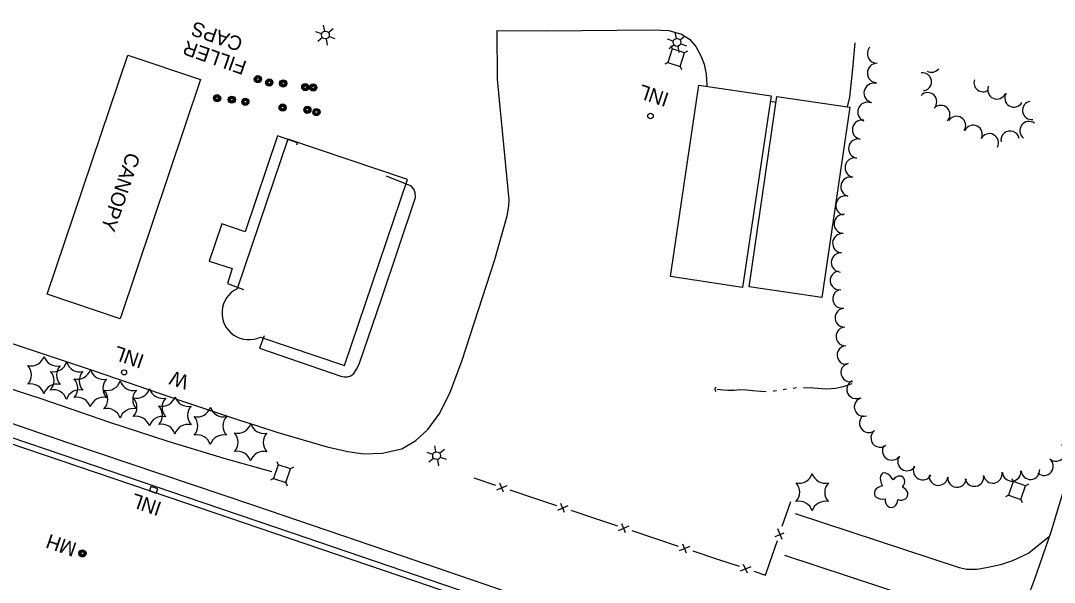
# Model space of a CAD drawing. Extents: x 189384 to 193282, y 256970 to 260388.
# Drawn here: x 192114.2 to 192545.4, y 258682.1 to 258916.5 of the extents above; entities that cross this region are included whole.
import ezdxf

# ---------------------------------------------------------------- set-up
doc = ezdxf.new("R2010")
doc.units = 0
for name, color, linetype in [('E_BLD_Name', 7, 'Continuous'), ('E_DRN_Grate', 7, 'Continuous'), ('E_DWY', 7, 'Continuous'), ('E_LAND_Vegetation', 7, 'Continuous'), ('E_MISCPROP', 7, 'Continuous'), ('E_MISCPROP_HvyDash', 7, 'Continuous'), ('E_MISCPROP_HvyLine', 7, 'Continuous'), ('E_MISCPROP_Railing', 7, 'Continuous'), ('E_PATH_Sidewalk', 7, 'Continuous'), ('E_RDWY', 7, 'Continuous'), ('E_UTL_AboveGroundPipe', 7, 'Continuous'), ('E_WTR', 7, 'Continuous')]:
    doc.layers.add(name, color=color, linetype=linetype)

# ---------------------------------------------------------------- blocks, each defined once
blk = doc.blocks.new('CULVRT')
at = {"layer": 'E_MISCPROP_Railing'}
blk.add_arc((10, 7.5), 12.5, 216.8707, 323.1309, dxfattribs=at)
blk = doc.blocks.new('PED')
at = {"layer": 'E_UTL_AboveGroundPipe'}
for p, q in [((-2.34, 2.71), (-3.29, 3.77)), ((3.06, 2.71), (4.02, 3.77)), ((-3.29, -4.35), (-2.34, -3.29)), ((4.02, -4.35), (3.06, -3.29))]:
    blk.add_line(p, q, dxfattribs=at)
blk.add_lwpolyline([(-2.34, -3.29), (3.06, -3.29), (3.06, 2.71), (-2.34, 2.71)], close=True, dxfattribs=at)
blk = doc.blocks.new('WAL')
at = {"layer": 'E_MISCPROP_Railing'}
blk.add_text('W', height=6, rotation=360, dxfattribs=at).set_placement((-2.3, -3.01))
blk = doc.blocks.new('INL')
at = {"layer": 'E_MISCPROP_Railing'}
blk.add_text('INL', height=6, rotation=0, dxfattribs=at).set_placement((-5.79, -2.75))
blk = doc.blocks.new('CANOPY')
at = {"layer": 'E_BLD_Name'}
blk.add_text('CANOPY', height=6, rotation=0.0001, dxfattribs=at).set_placement((0, -3.15))
blk = doc.blocks.new('MHO')
at = {"layer": 'E_DRN_Grate'}
for centre, radius in [((0.04, -0.06), 1.5), ((0.04, -0.06), 1.22), ((0.04, -0.07), 0.968), ((0.01, -0.08), 0.605)]:
    blk.add_circle(centre, radius, dxfattribs=at)
blk = doc.blocks.new('FILLER')
at = {"layer": 'E_DRN_Grate'}
for s, p in [('FILLER', (-15.52, 1.33)), ('CAPS', (-10.83, -7.33))]:
    blk.add_text(s, height=6, rotation=0, dxfattribs=at).set_placement(p)
blk = doc.blocks.new('INLT')
at = {"layer": 'E_MISCPROP_Railing'}
blk.add_lwpolyline([(3, -2), (3, 0), (0, 0), (0, -2), (3, -2)], dxfattribs=at)
blk = doc.blocks.new('INL_1')
at = {"layer": 'E_MISCPROP_Railing'}
blk.add_text('INL', height=6, rotation=359.9999, dxfattribs=at).set_placement((-5.79, -2.75))
blk = doc.blocks.new('MHO_1')
at = {"layer": 'E_DRN_Grate'}
for centre, radius in [((0.04, -0.06), 1.5), ((0.04, -0.06), 1.22), ((0.04, -0.07), 0.968), ((0.01, -0.08), 0.605)]:
    blk.add_circle(centre, radius, dxfattribs=at)
blk = doc.blocks.new('INL_2')
at = {"layer": 'E_MISCPROP_Railing'}
blk.add_text('INL', height=6, rotation=359.9999, dxfattribs=at).set_placement((-5.79, -2.75))
blk = doc.blocks.new('LTP_1')
at = {"layer": 'E_MISCPROP'}
for p, q in [((-1.61, 0.09), (-4.22, 0.17)), ((-0.78, 1.46), (-1.98, 3.76)), ((0.86, 1.37), (2.22, 3.6)), ((1.66, 0), (4.18, -0.07)), ((-0.86, -1.4), (-2.22, -3.59)), ((0.78, -1.44), (2.02, -3.62))]:
    blk.add_line(p, q, dxfattribs=at)
blk.add_circle((0.02, 0.01), 1.64, dxfattribs=at)
blk = doc.blocks.new('PINEL')
at = {"layer": 'E_LAND_Vegetation'}
for centre, start, end in [((-8.23, 7.26), 275.2112, 0.9761), ((2.17, 10.66), 215.2112, 300.9761), ((10.31, 3.35), 155.2112, 240.9761), ((-10.49, -3.45), 335.2112, 60.9761), ((8.05, -7.36), 95.2112, 180.9761), ((-2.35, -10.75), 35.2112, 120.9761)]:
    blk.add_arc(centre, 5.72, start, end, dxfattribs=at)
blk = doc.blocks.new('TREE')
at = {"layer": 'E_LAND_Vegetation'}
for centre, major_axis, ratio in [((-1.07, 3.38), (0.91, -3.32), 0.782863), ((2.88, 1.66), (-3.52, -1.95), 0.691916), ((-3.74, -0.07), (3.29, -0.08), 0.832022), ((-1.48, -3.66), (1.2, 3.24), 0.716896), ((2.54, -2.64), (-3.34, 3.06), 0.560249)]:
    blk.add_ellipse(centre, major_axis=major_axis, ratio=ratio, start_param=1.570796, end_param=4.712389, dxfattribs=at)

msp = doc.modelspace()

# ---------------------------------------------------------------- linework, layer by layer
at = {"layer": 'E_DWY'}
for points in [[(192220.95, 258744.75), (192242.08, 258738.64), (192250.62, 258736.59), (192257.36, 258735.68), (192264.94, 258735.9), (192273.12, 258737.79), (192279.03, 258741.21), (192284.04, 258745.88), (192289.08, 258752.67), (192293.28, 258761.46), (192298.14, 258774.37), (192311.92, 258816.84), (192317.08, 258835.08), (192317.85, 258839.04), (192317.89, 258841.75), (192313.88, 258883.28), (192313.14, 258892.07), (192312.91, 258912.35), (192333.43, 258912.17)], [(192333.43, 258912.17), (192377.81, 258912.7), (192384.56, 258912.34), (192389.87, 258910.81), (192393.12, 258908.77), (192395.85, 258905.62), (192397.91, 258901.78), (192399.23, 258898.25), (192400.07, 258894.18), (192400.44, 258889.65), (192400.38, 258889.01)], [(192459.12, 258880.52), (192460.11, 258884.49), (192461.28, 258896.43), (192462.27, 258907.22)], [(192426.89, 258882.92), (192429.32, 258882.51)], [(192229.37, 258864.58), (192229.69, 258865.5), (192221.36, 258868.34), (192207.74, 258828.37), (192198.12, 258831.64), (192192.79, 258816.15), (192202.39, 258813.06), (192200.4, 258806.82), (192207.06, 258804.24)], [(192215.75, 258784.96), (192213.78, 258779.85), (192247.74, 258768.14), (192249.13, 258767.76), (192250.54, 258767.76), (192251.83, 258768.18), (192253.08, 258769.24), (192254.28, 258771.02), (192255.32, 258773.15), (192264.48, 258799.95), (192278.81, 258842.69), (192278.78, 258844.62), (192278.12, 258846.13), (192277.35, 258847.11), (192276.76, 258847.5), (192266.81, 258851.5)], [(192543.37, 258701.19), (192534.77, 258694.27), (192527.96, 258691), (192522.87, 258689.29), (192517.09, 258688.05), (192513.07, 258687.42), (192508.73, 258687.43), (192505.87, 258688.04), (192437.33, 258710.63)], [(192432.81, 258693.33), (192498.98, 258671.6), (192504.31, 258668.69), (192508.8, 258664.28), (192512.42, 258658.58), (192514.51, 258653.22), (192516.13, 258647.25), (192517.55, 258637.44)]]:
    msp.add_lwpolyline(points, dxfattribs=at)
at = {"layer": 'E_LAND_Vegetation'}
for centre, radius, start, end in [((192471.4, 258902.74), 4.04, 139.8954, 271.3083), ((192471.4, 258894.62), 4.04, 89.7882, 269.7882), ((192494.12, 258898.76), 3.83, 241.7262, 321.6341), ((192490.3, 258890.93), 3.83, 277.5411, 97.5411), ((192515.66, 258890.63), 3.83, 162.9415, 303.8315), ((192469.98, 258886.3), 4.04, 77.7877, 257.7877), ((192492.5, 258882.63), 3.83, 315.8372, 135.8372), ((192521.41, 258887.58), 3.83, 156.2579, 336.2579), ((192467.38, 258878.35), 4.04, 68.3397, 248.3397), ((192528.51, 258884.23), 3.83, 149.5453, 329.5453), ((192535.9, 258879.01), 3.83, 98.4954, 278.4954), ((192498, 258877.29), 3.83, 315.8372, 135.8372), ((192465.14, 258870.98), 4.04, 78.5473, 258.5473), ((192504.56, 258872.73), 3.83, 327.23, 147.23), ((192534.82, 258870.58), 3.83, 53.9125, 233.9125), ((192511.48, 258869.01), 3.83, 334.1555, 154.1555), ((192518.22, 258865.49), 3.83, 332.1272, 152.1272), ((192526.9, 258866.59), 3.83, 9.9593, 189.9593), ((192463.56, 258863.09), 4.04, 79.5381, 259.5381), ((192462.1, 258855.15), 4.04, 79.5381, 259.5381), ((192460.29, 258847.15), 4.04, 75.4924, 255.4924), ((192458.26, 258839.33), 4.04, 75.4924, 255.4924), ((192457.55, 258831.62), 4.04, 85.4561, 265.4561), ((192456.91, 258823.57), 4.04, 85.4561, 265.4561), ((192456.36, 258815.54), 4.04, 86.1573, 266.1573), ((192455.74, 258808.06), 3.9, 97.9155, 277.9155), ((192456.81, 258800.33), 3.9, 97.9155, 277.9155), ((192457.77, 258792.46), 3.9, 93.2848, 273.2848), ((192458.22, 258784.68), 3.9, 93.2848, 273.2848), ((192458.66, 258776.9), 3.9, 93.2848, 273.2848), ((192460.25, 258769.63), 3.9, 103.829, 283.829), ((192462.68, 258762.64), 3.9, 115.206, 295.206), ((192465.83, 258755.25), 3.9, 107.1231, 287.1231), ((192467.96, 258748.45), 3.9, 127.91, 307.91), ((192472.75, 258742.31), 3.9, 127.91, 307.91), ((192477.53, 258736.95), 3.9, 145.3619, 325.3619), ((192546.04, 258736.53), 3.9, 229.8534, 49.8534), ((192483.93, 258732.52), 3.9, 145.3619, 325.3619), ((192541.02, 258730.58), 3.9, 229.8534, 49.8534), ((192490.43, 258728.7), 3.9, 153.0827, 333.0827), ((192519.7, 258727.33), 3.9, 189.6767, 9.6767), ((192527.57, 258728.21), 3.9, 185.4975, 5.4975), ((192535.37, 258728.89), 3.9, 184.5732, 4.5732), ((192497.04, 258726.39), 3.9, 174.2705, 354.2705), ((192504.79, 258725.61), 3.9, 174.2705, 354.2705), ((192512.02, 258726.02), 3.9, 189.6767, 9.6767)]:
    msp.add_arc(centre, radius, start, end, dxfattribs=at)
at = {"layer": 'E_MISCPROP_HvyDash'}
msp.add_lwpolyline([(192125.21, 258802.31), (192158.79, 258902.09), (192189.2, 258891.86), (192155.62, 258792.08)], close=True, dxfattribs=at)
at = {"layer": 'E_MISCPROP_HvyLine'}
for points in [[(192385.21, 258809.65), (192385.21, 258809.65), (192397.08, 258889.5), (192427.21, 258885.03), (192415.34, 258805.17), (192415.34, 258805.17), (192415.34, 258805.17)], [(192418.05, 258805.35), (192429.65, 258884.83), (192429.65, 258884.83), (192460.04, 258880.39), (192448.43, 258800.91), (192448.43, 258800.91), (192448.43, 258800.91)]]:
    msp.add_lwpolyline(points, close=True, dxfattribs=at)
msp.add_lwpolyline([(192214.18, 258784.42), (192249.19, 258772.55), (192249.19, 258772.55), (192249.19, 258772.55), (192275.51, 258850.11), (192225.64, 258867.04), (192225.64, 258867.04), (192204.44, 258804.58)], dxfattribs=at)
msp.add_ellipse((192209.32, 258794.51), major_axis=(11.17, 0.74), ratio=0.99931, start_param=1.953875, end_param=5.095489, dxfattribs=at)
at = {"layer": 'E_MISCPROP_Railing'}
for p, q in [((192313.89, 258723.6), (192315.47, 258719.86)), ((192312.75, 258720.7), (192317.12, 258722.52)), ((192338.18, 258712.22), (192342.56, 258714.05)), ((192339.32, 258715.12), (192340.91, 258711.38)), ((192363.61, 258703.74), (192367.99, 258705.57)), ((192364.75, 258706.65), (192366.34, 258702.9)), ((192428.88, 258701.14), (192432.64, 258702.7)), ((192431.78, 258699.98), (192429.98, 258704.37)), ((192389.04, 258695.27), (192393.42, 258697.09)), ((192390.18, 258698.17), (192391.77, 258694.43)), ((192414.47, 258686.79), (192418.85, 258688.62)), ((192415.61, 258689.69), (192417.2, 258685.95))]:
    msp.add_line(p, q, dxfattribs=at)
for points in [[(192092.07, 258768.85), (192084.12, 258772.62), (192077.1, 258775.47), (192082.26, 258791.22), (192108.94, 258782.22), (192144.83, 258770.29), (192181.19, 258757.84), (192205.48, 258749.77), (192212.53, 258747.46), (192220.95, 258744.75)], [(192218.94, 258728.12), (192199.1, 258733.72), (192175.73, 258740.83), (192150.89, 258748.92), (192123.18, 258758.56), (192101.57, 258765.51), (192092.07, 258768.85)], [(192303.13, 258725.67), (192312.22, 258722.64)], [(192318.22, 258720.63), (192328.56, 258717.19)], [(192328.56, 258717.19), (192337.65, 258714.16)], [(192431.88, 258705.46), (192435.38, 258715.77)], [(192343.65, 258712.16), (192353.99, 258708.71)], [(192353.99, 258708.71), (192363.08, 258705.68)], [(192369.09, 258703.68), (192379.42, 258700.24)], [(192379.42, 258700.24), (192388.51, 258697.21)], [(192426.75, 258690.39), (192429.84, 258699.46)], [(192394.52, 258695.2), (192404.85, 258691.76)], [(192404.85, 258691.76), (192413.94, 258688.73)], [(192419.95, 258686.73), (192424.94, 258685.06), (192426.75, 258690.39)]]:
    msp.add_lwpolyline(points, dxfattribs=at)
for centre, radius in [((192376.91, 258876.69), 1.15), ((192157.32, 258769.67), 1.04)]:
    msp.add_circle(centre, radius, dxfattribs=at)
at = {"layer": 'E_PATH_Sidewalk'}
msp.add_lwpolyline([(192498.67, 258617.82), (192497.82, 258619.62), (192496.56, 258621.2), (192495.43, 258621.85), (192494.11, 258622.2), (192491.6, 258621.74), (192488, 258621.58), (192483.78, 258621.89), (192477.84, 258623.09), (192419.67, 258643.1), (192351.3, 258666.28), (192273, 258693.15), (192211.43, 258714.17), (192133.76, 258740.22), (192073.57, 258761.04), (192069.37, 258763.37), (192066.12, 258766.49)], dxfattribs=at)
at = {"layer": 'E_RDWY'}
for points in [[(192509.98, 258625.99), (192516.18, 258634.85), (192523.51, 258648.7), (192529.77, 258663.5), (192537.21, 258683.57), (192544.06, 258703.15), (192550.27, 258723.87), (192554.41, 258742.6), (192559.07, 258762.88), (192565.6, 258798.63), (192569.12, 258825.95), (192573.49, 258857.67), (192575.03, 258872.15)], [(192509.98, 258625.99), (192507.94, 258627.43), (192503.5, 258621.15), (192499.48, 258618.13), (192495.11, 258616.44), (192491.25, 258615.67), (192487.47, 258615.26), (192483.95, 258615.71), (192478.88, 258616.89), (192452.34, 258626), (192410.43, 258640.28), (192372.34, 258653.16), (192324.42, 258669.5), (192279.76, 258684.74), (192227.1, 258702.65), (192183.39, 258717.53), (192132.24, 258734.99), (192086.21, 258750.6), (192067.63, 258757.05)], [(192509.98, 258625.99), (192505.32, 258619.39), (192500.7, 258615.92), (192495.81, 258614.03), (192491.63, 258613.19), (192487.45, 258612.75), (192483.51, 258613.25), (192478.19, 258614.48), (192451.53, 258623.63), (192409.62, 258637.91), (192371.54, 258650.8), (192323.61, 258667.13), (192278.95, 258682.37), (192226.29, 258700.28), (192182.58, 258715.17), (192131.43, 258732.62), (192085.4, 258748.24)]]:
    msp.add_lwpolyline(points, dxfattribs=at)
at = {"layer": 'E_WTR'}
for points in [[(192425.2, 258761.62), (192422.92, 258761.7), (192419.52, 258761.95), (192416.91, 258762.29), (192413.99, 258762.38), (192411.79, 258762.15), (192409.21, 258762.07), (192407.27, 258762.27), (192404.76, 258762.58)], [(192429.43, 258761.93), (192428.33, 258761.77), (192428.03, 258761.74)], [(192433.62, 258762.64), (192432.22, 258762.39)], [(192437.83, 258763.16), (192436.42, 258763.01)], [(192460.85, 258764.92), (192457.22, 258763.65), (192454.02, 258762.93), (192450.23, 258762.63), (192444.94, 258763.04), (192440.66, 258763.17)]]:
    msp.add_lwpolyline(points, dxfattribs=at)

# ---------------------------------------------------------------- block references
at = {"layer": 'E_BLD_Name', "xscale": 0.9999985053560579, "yscale": 0.9999985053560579, "rotation": -108.87383008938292}
msp.add_blockref('CANOPY', (192161.48, 258860.87), dxfattribs=at)
at = {"layer": 'E_DRN_Grate'}
for name, p, xscale, yscale, rotation in [('FILLER', (192194.65, 258905.74), 1.0000024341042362, 1.0000024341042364, 160.78039649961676), ('MHO', (192213.19, 258892.03), 0.9999985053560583, 0.9999985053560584, -108.87383101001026), ('MHO', (192217.93, 258890.64), 0.999998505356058, 0.9999985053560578, -108.87383109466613), ('MHO', (192223.74, 258890.31), 0.9999985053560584, 0.9999985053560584, -108.87383119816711), ('MHO', (192232.96, 258888.75), 0.9999985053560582, 0.9999985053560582, -108.87383136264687), ('MHO', (192236.27, 258888.59), 0.9999985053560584, 0.9999985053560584, -108.87383142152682), ('MHO', (192196.16, 258884.1), 0.9999985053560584, 0.9999985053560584, -108.87383070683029), ('MHO', (192202.31, 258883.51), 0.9999985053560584, 0.9999985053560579, -108.8738308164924), ('MHO', (192207.97, 258882.65), 0.999998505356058, 0.9999985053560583, -108.87383091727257), ('MHO', (192223.51, 258880.19), 0.9999985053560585, 0.9999985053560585, -108.87383119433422), ('MHO', (192233.82, 258879.26), 0.9999985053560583, 0.9999985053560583, -108.87383137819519), ('MHO', (192237.6, 258878.33), 0.999998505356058, 0.999998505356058, -108.87383144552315), ('MHO_1', (192139.94, 258694.07), 0.9999984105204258, 0.9999984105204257, 160.87835810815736)]:
    msp.add_blockref(name, p, dxfattribs=dict(at, xscale=xscale, yscale=yscale, rotation=rotation))
at = {"layer": 'E_LAND_Vegetation'}
for name, p, rotation in [('PINEL', (192123.79, 258768.56), 161.7286707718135), ('PINEL', (192133.21, 258766.14), 161.7286706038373), ('PINEL', (192143.11, 258763.02), 161.72867042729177), ('PINEL', (192155.57, 258758.33), 161.72867020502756), ('PINEL', (192167.79, 258755.08), 161.72866998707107), ('PINEL', (192178.43, 258751.72), 161.72866979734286), ('PINEL', (192193.19, 258747.33), 161.72866953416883), ('PINEL', (192209.99, 258740.47), 161.72866923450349), ('PINEL', (192444.25, 258719.64), 161.72866505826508), ('TREE', (192477.49, 258720.29), 161.7286644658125)]:
    msp.add_blockref(name, p, dxfattribs=dict(at, rotation=rotation))
at = {"layer": 'E_MISCPROP'}
for p, rotation in [((192241.29, 258910.48), 161.72866868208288), ((192387.99, 258907.39), 161.72866606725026), ((192287.69, 258734.93), 161.72866784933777)]:
    msp.add_blockref('LTP_1', p, dxfattribs=dict(at, rotation=rotation))
at = {"layer": 'E_MISCPROP_Railing'}
for name, p, rotation in [('INL_2', (192378.69, 258885.27), 161.72866623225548), ('INL', (192159.77, 258776.1), 161.06331221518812), ('WAL', (192181.67, 258765.95), 161.06331182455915)]:
    msp.add_blockref(name, p, dxfattribs=dict(at, rotation=rotation))
for name, p, xscale, yscale, rotation in [('CULVRT', (192404.26, 258763.54), 0.09201435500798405, 0.09201435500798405, -92.10842082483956), ('INL_1', (192167.02, 258714.57), 1.0000011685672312, 1.000001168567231, 161.1594987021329), ('INLT', (192170.68, 258719.23), 1.0000011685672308, 1.0000011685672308, 161.15949863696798)]:
    msp.add_blockref(name, p, dxfattribs=dict(at, xscale=xscale, yscale=yscale, rotation=rotation))
at = {"layer": 'E_UTL_AboveGroundPipe'}
for p, rotation in [((192387.87, 258900.66), 161.72866606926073), ((192223.46, 258727.01), 161.06331107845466), ((192530.07, 258720.01), 161.06330561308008)]:
    msp.add_blockref('PED', p, dxfattribs=dict(at, rotation=rotation))

# ---------------------------------------------------------------- texts
at = {"layer": 'E_DRN_Grate'}
msp.add_text('MH', height=6, rotation=160.8783, dxfattribs=at).set_placement((192137.96, 258698.28))

doc.saveas('drawing.dxf')
